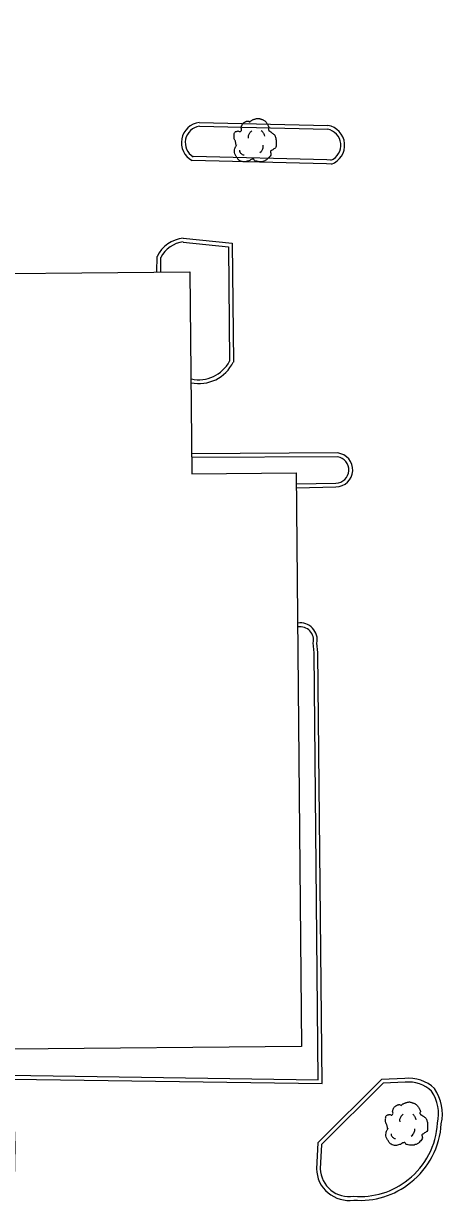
# Model space of a CAD drawing. Extents: x 2145380 to 2157287, y 139568 to 149130.
# Drawn here: x 2148416 to 2148481.6, y 142637 to 142821.2 of the extents above; entities that cross this region are included whole.
import ezdxf

# ---------------------------------------------------------------- set-up
doc = ezdxf.new("R2010")
doc.units = 0
for name, color, linetype in [('TOPO_Building', 7, 'Continuous'), ('TOPO_Curb Back', 7, 'Continuous'), ('TOPO_Tree', 7, 'Continuous')]:
    doc.layers.add(name, color=color, linetype=linetype)

# ---------------------------------------------------------------- blocks, each defined once
blk = doc.blocks.new('TREE')
at = {"layer": 'TOPO_Tree'}
for points in [[(-3.49, 17.6), (-3.07, 18.27), (-2.58, 18.8), (-1.9, 19.19), (-1.05, 19.68), (-0.19, 19.96), (0.74, 20.24), (1.62, 20.51), (2.51, 20.82), (3.39, 20.77), (4.1, 20.73), (4.8, 20.47), (5.51, 20.24), (6.43, 19.95), (7.32, 19.73), (8.15, 19.19), (9.36, 18.4), (10.02, 17.21), (10.8, 16.01), (11.24, 15.33), (11.58, 14.62), (11.86, 13.89), (12.17, 13.08), (11.37, 12.02), (11.86, 11.25), (12, 11.03), (12.18, 10.86), (12.39, 10.72), (12.91, 10.35), (13.45, 10.02), (13.97, 9.66), (14.7, 9.16), (15.41, 8.68), (16.09, 8.07), (16.7, 7.53), (16.93, 6.73), (17.15, 5.95), (17.59, 4.38), (17.71, 2.77), (17.68, 1.19), (17.65, -0.25), (17.83, -2.22), (16.62, -3.04), (15.47, -3.83), (14.31, -4.58), (13.16, -5.35)], [(-14.07, -0.4), (-14.17, 0.5), (-14.37, 1.38), (-14.6, 2.25), (-14.84, 3.17), (-15.47, 3.96), (-15.66, 4.9), (-15.8, 5.59), (-15.71, 6.31), (-15.66, 7.01), (-15.6, 7.91), (-15.72, 8.8), (-15.13, 9.66), (-14.62, 10.42), (-13.76, 10.49), (-13.02, 10.72), (-12.18, 10.98), (-11.06, 10), (-10.37, 10.72), (-9.4, 11.74), (-10.29, 13.28), (-9.84, 14.42), (-9.56, 15.15), (-9.32, 15.89), (-8.78, 16.54), (-8.18, 17.26), (-7.5, 17.68), (-6.67, 18.13), (-6.14, 18.41), (-5.61, 18.61), (-5.08, 18.66), (-4.55, 18.71), (-4.02, 18.54), (-3.49, 18.13)], [(-4.21, 5.09), (-4.46, 6.09), (-4.3, 7.21), (-3.84, 8.21), (-3.33, 9.34), (-2.71, 10.27), (-1.64, 10.97)], [(5.89, 11.15), (6.5, 10.68), (6.96, 10.17), (7.36, 9.5), (7.93, 8.56), (8.31, 7.6), (8.46, 6.56)], [(13.16, -5.34), (13.25, -5.81), (13.36, -6.28), (13.45, -6.75), (13.76, -8.52), (12.24, -10.03), (10.8, -11.51), (9.98, -12.34), (9.13, -12.77), (8.15, -13.1), (5.97, -13.83), (3.32, -13.56), (1.27, -13.1), (0.49, -12.92), (-0.06, -11.44), (-0.84, -11.51), (-2.04, -11.61), (-3.28, -12.78), (-4.55, -13.1), (-6.06, -13.47), (-7.77, -14.03), (-9.31, -13.62), (-11.36, -13.09), (-12.84, -11.41), (-14.07, -9.39), (-15.32, -7.35), (-15.61, -5.13), (-15.13, -3.04), (-14.87, -1.89), (-13.91, -0.75), (-13.54, 0.13)], [(-11.38, -4.46), (-11.47, -5.41), (-11.03, -6.32), (-10.09, -7.22), (-9.3, -7.97), (-8.49, -8.26), (-7.7, -8.14)], [(4.79, -6.29), (5.71, -5.66), (6.3, -4.92), (6.81, -3.91), (7.36, -2.81), (7.63, -1.7), (7.54, -0.6)]]:
    blk.add_open_spline(points, degree=3, dxfattribs=at)

msp = doc.modelspace()

# ---------------------------------------------------------------- linework, layer by layer
at = {"layer": 'TOPO_Building'}
msp.add_lwpolyline([(2148459.53, 142661.03), (2148323.3, 142659.79), (2148322.63, 142733.17), (2148309.14, 142733.05), (2148308.69, 142781.89), (2148326.21, 142782.05), (2148325.78, 142830.16), (2148346.23, 142830.35), (2148346.67, 142781.22), (2148376.61, 142781.49), (2148376.36, 142808.62), (2148396.56, 142808.81), (2148396.81, 142781.93), (2148442.05, 142782.35), (2148442.34, 142750.71), (2148458.71, 142750.85)], close=True, dxfattribs=at)
at = {"layer": 'TOPO_Curb Back'}
for p, q in [((2148443.51, 142805.72), (2148463.66, 142805.26)), ((2148443.54, 142805.12), (2148463.6, 142804.66)), ((2148463.44, 142799.26), (2148442.39, 142799.77)), ((2148463.47, 142799.86), (2148442.56, 142800.37)), ((2148464.22, 142799.2), (2148463.44, 142799.26)), ((2148464.13, 142799.81), (2148463.47, 142799.86))]:
    msp.add_line(p, q, dxfattribs=at)
for points in [[(2148441, 142787.61), (2148448.67, 142786.81), (2148448.85, 142768.21)], [(2148441, 142787), (2148448.08, 142786.27), (2148448.25, 142768.35)], [(2148436.86, 142782.31), (2148436.89, 142784.71)], [(2148437.46, 142782.31), (2148437.49, 142784.57)], [(2148465.21, 142753.98), (2148442.31, 142753.85)], [(2148465.17, 142753.38), (2148442.32, 142753.25)], [(2148458.73, 142749.13), (2148464.9, 142749.27)], [(2148458.74, 142748.53), (2148464.91, 142748.67)], [(2148306.44, 142727.27), (2148317.38, 142726.92), (2148318.13, 142677.89), (2148318.45, 142654.96), (2148357.66, 142655.29), (2148394.94, 142655.07), (2148395.35, 142637.85), (2148413.94, 142638.04), (2148414.08, 142645.51), (2148413.67, 142656.56), (2148462.16, 142655.85), (2148461.5, 142722.69), (2148461.34, 142724.23)], [(2148306.37, 142726.67), (2148316.79, 142726.34), (2148317.53, 142677.88), (2148317.86, 142654.36), (2148357.66, 142654.69), (2148394.35, 142654.47), (2148394.77, 142637.25), (2148414.52, 142637.44), (2148414.68, 142645.52), (2148414.29, 142655.95), (2148462.77, 142655.24), (2148462.1, 142722.72), (2148461.95, 142724.19)], [(2148475.72, 142656.05), (2148472.07, 142655.88), (2148462.07, 142645.96), (2148461.86, 142641.91)], [(2148475.75, 142655.45), (2148472.33, 142655.29), (2148462.66, 142645.69), (2148462.46, 142641.9)]]:
    msp.add_lwpolyline(points, dxfattribs=at)
for centre, radius, start, end in [((2148443.89, 142802.57), 3.18, 97.0192, 241.8363), ((2148443.89, 142802.57), 2.58, 97.9428, 238.8179), ((2148463.14, 142802.15), 2.55, 292.9337, 79.4426), ((2148463.14, 142802.15), 3.15, 290.1885, 80.3708), ((2148441.46, 142782.59), 5.04, 95.2996, 155.0592), ((2148441.46, 142782.59), 4.44, 96.0357, 153.4499), ((2148443.46, 142770.82), 5.98, 257.9332, 334.1231), ((2148443.46, 142770.82), 5.38, 257.2568, 332.662), ((2148464.88, 142751.33), 2.07, 270.6042, 81.9216), ((2148464.88, 142751.33), 2.67, 270.6828, 82.9286), ((2148459.33, 142724.7), 2.67, 349.0883, 98.6724), ((2148459.33, 142724.7), 2.07, 346.7963, 99.7126), ((2148476.34, 142650.3), 5.79, 45.9431, 96.3376), ((2148476.34, 142650.3), 5.19, 46.555, 96.3376), ((2148474.84, 142650.54), 6.17, 346.1101, 34.8396), ((2148474.84, 142650.54), 6.77, 346.5979, 35.3579), ((2148468.84, 142649.69), 12.01, 308.0796, 356.9767), ((2148468.84, 142649.69), 12.61, 308.1085, 356.7204), ((2148466.96, 142642.06), 5.1, 181.6381, 278.4661), ((2148466.96, 142642.06), 4.5, 181.9383, 279.3422), ((2148468.77, 142649.38), 11.81, 264.7812, 309.2928), ((2148468.77, 142649.38), 12.41, 265.1282, 309.2635)]:
    msp.add_arc(centre, radius, start, end, dxfattribs=at)

# ---------------------------------------------------------------- block references
at = {"layer": 'TOPO_Tree', "xscale": 0.19685000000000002, "yscale": 0.19685000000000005}
for p in [(2148452.06, 142802.26), (2148475.79, 142648.28)]:
    msp.add_blockref('TREE', p, dxfattribs=at)

doc.saveas('drawing.dxf')
